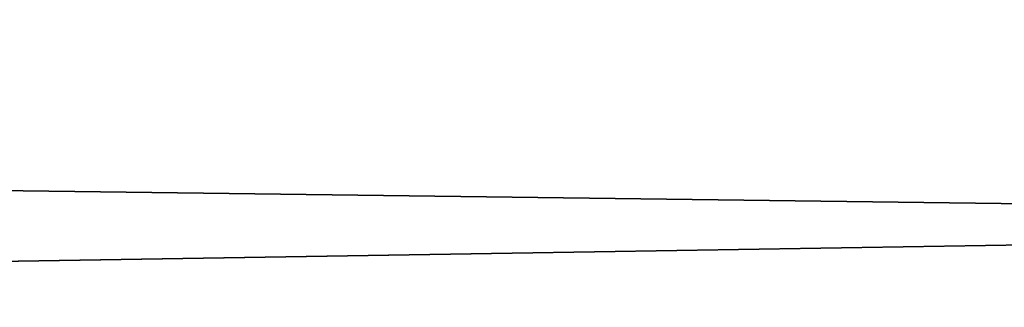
# Model space of a CAD drawing. Header units: millimetres. Extents: x -522 to 188, y -54 to 63.
# Tile 552 of 656: x -3.85967 to -3.85312, y -36.79808 to -36.79617. Entities that reach past the tile are written whole.
import ezdxf

# ---------------------------------------------------------------- set-up
doc = ezdxf.new("R2010")
doc.units = ezdxf.units.MM
doc.header["$LTSCALE"] = 65.185185
for name, color, linetype in [('1', 7, 'CONTINUOUS'), ('2', 7, 'CONTINUOUS'), ('8', 7, 'CONTINUOUS'), ('9', 7, 'CONTINUOUS')]:
    doc.layers.add(name, color=color, linetype=linetype)

msp = doc.modelspace()

# ---------------------------------------------------------------- linework, layer by layer
at = {"layer": '1', "color": 7, "linetype": 'CONTINUOUS'}
for points in [[(-4.178775, -36.8, -12.3100676), (-3.3646476, 23, -12.5570357), (-3.3647088, -36.8, -12.5570172), (-4.178775, -36.8, -12.3100676)], [(-4.178713, 23, -12.3100917), (-3.3646476, 23, -12.5570357), (-4.178775, -36.8, -12.3100676), (-4.178713, 23, -12.3100917)]]:
    msp.add_3dface(points, dxfattribs=at)
at = {"layer": '2', "color": 7, "linetype": 'CONTINUOUS'}
for points in [[(-3.3647088, -36.8, 12.5570172), (-4.178713, 23, 12.3100917), (-4.178775, -36.8, 12.3100676), (-3.3647088, -36.8, 12.5570172)], [(-3.3646476, 23, 12.5570357), (-4.178713, 23, 12.3100917), (-3.3647088, -36.8, 12.5570172), (-3.3646476, 23, 12.5570357)]]:
    msp.add_3dface(points, dxfattribs=at)
at = {"layer": '8', "color": 3, "linetype": 'CONTINUOUS'}
for points in [[(-3.5424354, -36.7927089, -10.4356782), (-3.998883, -36.8, -10.1399671), (-4.2173768, -36.7927089, -10.1816483), (-3.5424354, -36.7927089, -10.4356782)], [(-3.6503799, -36.8, -10.2705676), (-3.998883, -36.8, -10.1399671), (-3.5424354, -36.7927089, -10.4356782), (-3.6503799, -36.8, -10.2705676)]]:
    msp.add_3dface(points, dxfattribs=at)
at = {"layer": '9', "color": 3, "linetype": 'CONTINUOUS'}
for points in [[(-3.9988822, -36.8, 10.1399675), (-3.650379, -36.8, 10.2705679), (-4.2173768, -36.7927089, 10.1816483), (-3.9988822, -36.8, 10.1399675)], [(-4.2173768, -36.7927089, 10.1816483), (-3.650379, -36.8, 10.2705679), (-3.5424354, -36.7927089, 10.4356782), (-4.2173768, -36.7927089, 10.1816483)]]:
    msp.add_3dface(points, dxfattribs=at)

doc.saveas('drawing.dxf')
